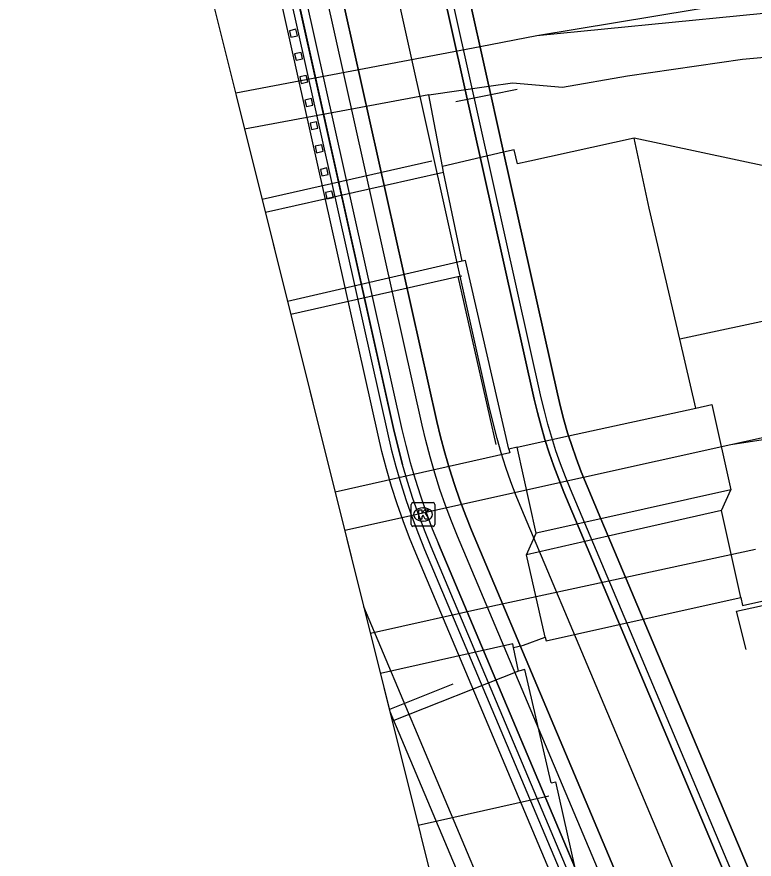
# Model space of a CAD drawing. Extents: x 161477 to 163040, y 383680 to 384868.
# Drawn here: x 161699.1 to 161730.16, y 383833.63 to 383869.12 of the extents above; entities that cross this region are included whole.
import ezdxf

# ---------------------------------------------------------------- set-up
doc = ezdxf.new("R2010")
doc.units = 0
for name, color, linetype in [('IMGEO_Berm_open', 7, 'Continuous'), ('IMGEO_Dek', 7, 'Continuous'), ('IMGEO_Fietspad_gesloten', 7, 'Continuous'), ('IMGEO_Hek', 7, 'Continuous'), ('IMGEO_Kademuur', 7, 'Continuous'), ('IMGEO_Kolk', 7, 'Continuous'), ('IMGEO_Muur', 7, 'Continuous'), ('IMGEO_Overweg_gesloten', 7, 'Continuous'), ('IMGEO_Perron', 7, 'Continuous'), ('IMGEO_Pijler', 7, 'Continuous'), ('IMGEO_Spoor', 7, 'Continuous'), ('IMGEO_Spoorbaan_halfverhard', 7, 'Continuous'), ('IMGEO_Terreindeel_halfverhard', 7, 'Continuous'), ('IMGEO_Terreindeel_open', 7, 'Continuous'), ('IMGEO_Voetpad_gesloten', 7, 'Continuous'), ('IMGEO_Voetpad_open', 7, 'Continuous')]:
    doc.layers.add(name, color=color, linetype=linetype)

msp = doc.modelspace()

# ---------------------------------------------------------------- linework, layer by layer
at = {"layer": 'IMGEO_Berm_open'}
for points in [[(161709.682, 383875.543), (161709.74, 383875.284), (161715.005, 383851.652)], [(161715.005, 383851.652), (161715.354, 383850.256)], [(161747.987, 383773.068), (161716.864, 383846.91)]]:
    msp.add_lwpolyline(points, dxfattribs=at)
at = {"layer": 'IMGEO_Dek'}
for points in [[(161749.382, 383773.645), (161718.259, 383847.488), (161718.011, 383848.097), (161717.765, 383848.751), (161717.535, 383849.411), (161717.323, 383850.077), (161717.128, 383850.748), (161716.95, 383851.423), (161716.798, 383852.063), (161711.536, 383875.684), (161699.962, 383926.496)], [(161704.933, 383894.915), (161709.395, 383875.454), (161709.447, 383875.219), (161709.563, 383874.697), (161714.712, 383851.585), (161714.873, 383850.904), (161715.065, 383850.176), (161715.276, 383849.452), (161715.505, 383848.734), (161715.753, 383848.022), (161716.018, 383847.317), (161716.282, 383846.669), (161747.405, 383772.827)], [(161715.761, 383876.078), (161720.902, 383853.005), (161721.034, 383852.444), (161721.185, 383851.873), (161721.35, 383851.306), (161721.53, 383850.743), (161721.724, 383850.185), (161721.932, 383849.633), (161722.149, 383849.098), (161753.273, 383775.254)], [(161753.55, 383775.369), (161722.426, 383849.213), (161722.211, 383849.742), (161722.006, 383850.287), (161721.814, 383850.838), (161721.637, 383851.393), (161721.474, 383851.953), (161721.325, 383852.516), (161721.194, 383853.072), (161716.054, 383876.143)], [(161731.952, 383810.263), (161716.559, 383846.784), (161716.298, 383847.427), (161716.035, 383848.124), (161715.79, 383848.829), (161715.563, 383849.54), (161715.354, 383850.256), (161715.164, 383850.977), (161715.005, 383851.652), (161709.856, 383874.762), (161709.74, 383875.284), (161709.682, 383875.543), (161709.665, 383875.59), (161709.636, 383875.633), (161709.594, 383875.669), (161709.544, 383875.691), (161709.492, 383875.7), (161709.443, 383875.695), (161706.149, 383874.961), (161706.646, 383872.625), (161708.346, 383865.807), (161714.817, 383839.846), (161727.989, 383808.593)], [(161730.111, 383832.783), (161725.494, 383843.737), (161724.021, 383847.232), (161723.709, 383847.971), (161722.875, 383849.951), (161722.664, 383850.526), (161722.478, 383851.059), (161722.35, 383851.461), (161722.306, 383851.598), (161722.148, 383852.14), (161722.005, 383852.686), (161721.876, 383853.229), (161719.606, 383863.417), (161719.067, 383865.837), (161718.986, 383866.202), (161717.042, 383874.928)], [(161706.646, 383872.625), (161708.346, 383865.807), (161723.883, 383803.473)]]:
    msp.add_lwpolyline(points, dxfattribs=at)
at = {"layer": 'IMGEO_Fietspad_gesloten'}
for points in [[(161762.308, 383734.375), (161755.175, 383756.235), (161749.829, 383772.453), (161749.686, 383772.867), (161749.547, 383773.239), (161749.382, 383773.645), (161718.259, 383847.488), (161718.011, 383848.097), (161717.765, 383848.751), (161717.535, 383849.411), (161717.323, 383850.077), (161717.128, 383850.748), (161716.95, 383851.423), (161716.798, 383852.063), (161711.536, 383875.684), (161699.962, 383926.496), (161699.67, 383926.444)], [(161699.67, 383926.444), (161700.92, 383919.408), (161702.679, 383909.506), (161705.549, 383895.047), (161710.062, 383875.356), (161715.326, 383851.726), (161715.484, 383851.057), (161715.672, 383850.344), (161715.879, 383849.636), (161716.103, 383848.933), (161716.345, 383848.237), (161716.605, 383847.547), (161716.864, 383846.91)], [(161757.35, 383756.952), (161751.999, 383773.184), (161751.841, 383773.642), (161751.681, 383774.071), (161751.498, 383774.52), (161720.375, 383848.364), (161720.144, 383848.933), (161719.918, 383849.531), (161719.708, 383850.135), (161719.513, 383850.745), (161719.334, 383851.36), (161719.03, 383852.576), (161713.771, 383876.182)], [(161716.864, 383846.91), (161732.256, 383810.392), (161747.987, 383773.068)]]:
    msp.add_lwpolyline(points, dxfattribs=at)
at = {"layer": 'IMGEO_Hek'}
for points in [[(161720.179, 383866.06), (161719.067, 383865.837)], [(161719.067, 383865.837), (161717.597, 383865.543)], [(161709.434, 383861.44), (161716.589, 383863.051)], [(161710.644, 383856.588), (161717.678, 383858.175), (161717.846, 383858.208)], [(161717.678, 383858.175), (161719.279, 383851.105)], [(161729.828, 383842.456), (161729.416, 383844.078), (161732.581, 383844.772), (161777.154, 383854.64)], [(161717.468, 383841.004), (161714.797, 383839.927)], [(161716.009, 383835.062), (161721.518, 383836.295)]]:
    msp.add_lwpolyline(points, dxfattribs=at)
at = {"layer": 'IMGEO_Kademuur'}
for points in [[(161767.49, 383716.575), (161761.709, 383734.131), (161761.374, 383735.159), (161760.956, 383736.442), (161754.567, 383756.034), (161749.223, 383772.248), (161749.084, 383772.651), (161748.951, 383773.006), (161748.791, 383773.4), (161733.057, 383810.729), (161717.668, 383847.243), (161717.415, 383847.864), (161717.163, 383848.533), (161716.928, 383849.208), (161716.711, 383849.89), (161716.511, 383850.577), (161716.329, 383851.268), (161716.174, 383851.92), (161710.911, 383875.545), (161700.92, 383919.408), (161699.398, 383926.091)], [(161711.536, 383875.684), (161716.798, 383852.063), (161716.95, 383851.423), (161717.128, 383850.748), (161717.323, 383850.077), (161717.535, 383849.411), (161717.765, 383848.751), (161718.011, 383848.097), (161718.259, 383847.488), (161749.382, 383773.645), (161749.547, 383773.239), (161749.686, 383772.867), (161749.829, 383772.453), (161755.175, 383756.235)]]:
    msp.add_lwpolyline(points, dxfattribs=at)
at = {"layer": 'IMGEO_Kolk'}
for p, q in [((161715.715, 383847.726), (161715.715, 383848.578)), ((161715.79, 383848.652), (161716.642, 383848.652)), ((161716.716, 383848.578), (161716.716, 383847.726)), ((161716.203, 383848.432), (161716.228, 383848.432)), ((161716.226, 383847.872), (161716.201, 383847.872)), ((161716.642, 383847.652), (161715.79, 383847.652))]:
    msp.add_line(p, q, dxfattribs=at)
for points in [[(161715.715, 383847.726), (161715.715, 383848.578)], [(161715.79, 383848.652), (161716.642, 383848.652)], [(161716.716, 383848.578), (161716.716, 383847.726)], [(161716.036, 383848.352), (161716.159, 383848.352), (161716.159, 383848.201), (161716.289, 383848.352), (161716.453, 383848.352), (161716.307, 383848.201), (161716.46, 383847.952), (161716.308, 383847.952), (161716.223, 383848.116), (161716.159, 383848.049), (161716.159, 383847.952), (161716.036, 383847.952), (161716.036, 383848.352)], [(161716.642, 383847.652), (161715.79, 383847.652)]]:
    msp.add_lwpolyline(points, dxfattribs=at)
for centre, start, end in [((161715.792, 383848.576), 91.552, 178.448), ((161715.792, 383848.576), 91.552, 178.448), ((161716.64, 383848.576), 1.552, 88.448), ((161716.64, 383848.576), 1.552, 88.448), ((161715.792, 383847.728), 181.552, 268.448), ((161715.792, 383847.728), 181.552, 268.448), ((161716.64, 383847.728), 271.552, 358.448), ((161716.64, 383847.728), 271.552, 358.448)]:
    msp.add_arc(centre, 0.0765, start, end, dxfattribs=at)
for centre, major_axis, ratio, start_param, end_param in [((161716.202, 383848.152), (-0.387, 0.002), 0.722429, 4.712389, 7.853982), ((161716.227, 383848.152), (-0.39, 0.002), 0.717154, 1.570796, 4.712389)]:
    msp.add_ellipse(centre, major_axis=major_axis, ratio=ratio, start_param=start_param, end_param=end_param, dxfattribs=at)
at = {"layer": 'IMGEO_Muur'}
for points in [[(161699.398, 383926.091), (161699.25, 383926.065), (161699.102, 383926.039), (161702.06, 383909.389), (161704.933, 383894.915), (161709.395, 383875.454), (161709.563, 383874.697), (161714.712, 383851.585), (161714.873, 383850.904), (161715.065, 383850.176), (161715.276, 383849.452), (161715.505, 383848.734), (161715.753, 383848.022), (161716.018, 383847.317), (161716.282, 383846.669), (161747.405, 383772.827)], [(161715.005, 383851.652), (161709.682, 383875.543)], [(161753.143, 383755.565), (161753.285, 383755.612), (161753.427, 383755.659), (161748.085, 383771.865), (161747.955, 383772.245), (161747.833, 383772.57), (161747.682, 383772.942), (161731.952, 383810.263), (161716.559, 383846.784), (161716.298, 383847.427), (161716.035, 383848.124), (161715.79, 383848.829), (161715.563, 383849.54), (161715.354, 383850.256), (161715.164, 383850.977), (161715.005, 383851.652), (161709.856, 383874.762)], [(161752.651, 383755.771), (161747.42, 383771.641), (161747.294, 383772.007), (161747.179, 383772.315), (161747.033, 383772.673), (161731.305, 383809.991), (161715.91, 383846.516), (161715.644, 383847.171), (161715.375, 383847.885), (161715.124, 383848.607), (161714.891, 383849.335), (161714.678, 383850.068), (161714.483, 383850.807), (161714.321, 383851.495), (161709.247, 383874.268)], [(161715.354, 383850.256), (161715.164, 383850.977), (161715.005, 383851.652)], [(161747.682, 383772.942), (161716.559, 383846.784), (161716.298, 383847.427), (161716.035, 383848.124), (161715.79, 383848.829), (161715.563, 383849.54), (161715.354, 383850.256)], [(161749.899, 383754.864), (161744.674, 383770.715), (161744.567, 383771.026), (161744.479, 383771.261), (161744.355, 383771.566), (161728.634, 383808.865), (161713.717, 383844.258)]]:
    msp.add_lwpolyline(points, dxfattribs=at)
at = {"layer": 'IMGEO_Overweg_gesloten'}
for points in [[(161722.35, 383851.461), (161727.707, 383852.633)], [(161727.707, 383852.633), (161728.382, 383852.781), (161729.182, 383849.192)], [(161720.187, 383850.987), (161722.35, 383851.461)], [(161723.709, 383847.971), (161722.875, 383849.951), (161722.664, 383850.526), (161722.478, 383851.059), (161722.35, 383851.461)], [(161722.35, 383851.461), (161722.478, 383851.059), (161722.664, 383850.526), (161722.875, 383849.951), (161723.709, 383847.971)], [(161720.981, 383847.362), (161720.187, 383850.987)], [(161729.182, 383849.192), (161723.709, 383847.971)], [(161728.785, 383848.313), (161724.021, 383847.232)], [(161729.602, 383844.655), (161728.785, 383848.313)], [(161723.709, 383847.971), (161720.981, 383847.362)], [(161724.021, 383847.232), (161720.574, 383846.449)], [(161725.494, 383843.737), (161724.021, 383847.232)], [(161724.021, 383847.232), (161725.494, 383843.737)], [(161721.361, 383842.983), (161720.574, 383846.449)], [(161725.494, 383843.737), (161729.602, 383844.655)], [(161721.361, 383842.983), (161721.398, 383842.823), (161725.494, 383843.737)]]:
    msp.add_lwpolyline(points, dxfattribs=at)
at = {"layer": 'IMGEO_Perron'}
for points in [[(161716.455, 383865.833), (161708.699, 383864.392)], [(161717.034, 383862.821), (161716.455, 383865.833)], [(161717.082, 383862.573), (161717.034, 383862.821)], [(161709.571, 383860.891), (161717.082, 383862.573)], [(161717.863, 383858.825), (161710.508, 383857.132)], [(161719.833, 383850.91), (161718.01, 383858.859), (161717.863, 383858.825)], [(161719.833, 383850.91), (161719.87, 383850.748), (161712.511, 383849.098)], [(161720.031, 383842.55), (161720.001, 383842.696), (161714.416, 383841.455)], [(161720.233, 383841.552), (161720.031, 383842.55)], [(161720.233, 383841.552), (161714.918, 383839.439)], [(161723.099, 383831.128), (161721.811, 383836.885)]]:
    msp.add_lwpolyline(points, dxfattribs=at)
at = {"layer": 'IMGEO_Pijler'}
for points in [[(161710.86, 383868.599), (161710.587, 383868.538), (161710.648, 383868.265), (161710.921, 383868.326)], [(161711.077, 383867.625), (161710.804, 383867.564), (161710.865, 383867.291), (161711.138, 383867.352)], [(161711.294, 383866.651), (161711.021, 383866.591), (161711.082, 383866.317), (161711.355, 383866.378)], [(161711.511, 383865.678), (161711.238, 383865.617), (161711.299, 383865.343), (161711.572, 383865.404)], [(161711.728, 383864.704), (161711.455, 383864.643), (161711.516, 383864.37), (161711.789, 383864.43)], [(161711.945, 383863.73), (161711.672, 383863.669), (161711.733, 383863.396), (161712.006, 383863.457)], [(161712.162, 383862.756), (161711.889, 383862.695), (161711.95, 383862.422), (161712.223, 383862.483)], [(161712.167, 383861.448), (161712.44, 383861.509), (161712.379, 383861.782), (161712.106, 383861.721)]]:
    msp.add_lwpolyline(points, close=True, dxfattribs=at)
at = {"layer": 'IMGEO_Spoor'}
for points in [[(161749.217, 383872.993), (161721.012, 383868.317)], [(161749.52, 383871.15), (161721.012, 383868.317)], [(161721.012, 383868.317), (161718.616, 383867.862)], [(161718.616, 383867.862), (161708.321, 383865.907)], [(161757.11, 383857.231), (161729.189, 383851.084)], [(161757.489, 383855.453), (161729.189, 383851.084)], [(161729.189, 383851.084), (161722.978, 383849.706)], [(161722.978, 383849.706), (161712.916, 383847.474)], [(161730.218, 383846.673), (161724.753, 383845.496)], [(161724.753, 383845.496), (161719.152, 383844.289), (161713.998, 383843.131)]]:
    msp.add_lwpolyline(points, dxfattribs=at)
at = {"layer": 'IMGEO_Spoorbaan_halfverhard'}
for points in [[(161717.042, 383874.928), (161718.986, 383866.202)], [(161718.986, 383866.202), (161719.978, 383866.346), (161722.094, 383866.153), (161724.83, 383866.636), (161729.676, 383867.336), (161736.614, 383867.965), (161756.314, 383868.919), (161763.91, 383869.004)], [(161771.593, 383868.932), (161769.615, 383864.652), (161727.031, 383855.539)], [(161716.455, 383865.833), (161718.986, 383866.202)], [(161727.707, 383852.633), (161727.031, 383855.539)], [(161729.602, 383844.655), (161729.677, 383844.319), (161735.246, 383845.563), (161776.294, 383854.953), (161776.381, 383854.51), (161777.137, 383854.673), (161777.363, 383853.696)], [(161720.187, 383850.987), (161719.833, 383850.91)], [(161728.785, 383848.313), (161729.182, 383849.192)], [(161720.574, 383846.449), (161720.981, 383847.362)], [(161720.031, 383842.55), (161720.446, 383842.647), (161721.361, 383842.983)]]:
    msp.add_lwpolyline(points, dxfattribs=at)
at = {"layer": 'IMGEO_Terreindeel_halfverhard'}
for points in [[(161719.606, 383863.417), (161719.067, 383865.837), (161718.986, 383866.202)], [(161718.986, 383866.202), (161719.067, 383865.837), (161719.606, 383863.417)]]:
    msp.add_lwpolyline(points, dxfattribs=at)
at = {"layer": 'IMGEO_Terreindeel_open'}
for points in [[(161763.91, 383869.004), (161763.59, 383868.567), (161763.142, 383867.985), (161759.943, 383867.044), (161754.366, 383865.403), (161753.212, 383865.309), (161740.728, 383862.504), (161738.563, 383862.213), (161737.924, 383862.127), (161734.603, 383862.221), (161730.693, 383862.811), (161725.104, 383864.003)], [(161725.104, 383864.003), (161720.714, 383863.043), (161720.195, 383862.93), (161720.058, 383863.522), (161719.606, 383863.417)], [(161727.031, 383855.539), (161725.748, 383861.057), (161725.104, 383864.003)], [(161719.606, 383863.417), (161717.034, 383862.821)], [(161722.35, 383851.461), (161722.306, 383851.598), (161722.148, 383852.14), (161722.005, 383852.686), (161721.876, 383853.229), (161719.606, 383863.417)], [(161719.606, 383863.417), (161721.876, 383853.229), (161722.005, 383852.686), (161722.148, 383852.14), (161722.306, 383851.598), (161722.35, 383851.461)], [(161724.021, 383847.232), (161723.709, 383847.971)], [(161723.709, 383847.971), (161724.021, 383847.232)], [(161730.111, 383832.783), (161725.494, 383843.737)], [(161725.494, 383843.737), (161730.111, 383832.783)], [(161721.613, 383836.841), (161721.811, 383836.885)]]:
    msp.add_lwpolyline(points, dxfattribs=at)
at = {"layer": 'IMGEO_Voetpad_gesloten'}
msp.add_lwpolyline([(161759.173, 383757.553), (161753.819, 383773.798), (161753.648, 383774.292), (161753.469, 383774.769), (161753.273, 383775.254), (161722.149, 383849.098), (161721.932, 383849.633), (161721.724, 383850.185), (161721.53, 383850.743), (161721.35, 383851.306), (161721.185, 383851.873), (161721.034, 383852.444), (161720.902, 383853.005), (161715.761, 383876.078)], dxfattribs=at)
at = {"layer": 'IMGEO_Voetpad_open'}
for points in [[(161717.863, 383858.825), (161717.082, 383862.573)], [(161721.613, 383836.841), (161720.51, 383841.616), (161720.233, 383841.552)], [(161721.613, 383836.841), (161721.613, 383836.841)]]:
    msp.add_lwpolyline(points, dxfattribs=at)

doc.saveas('drawing.dxf')
